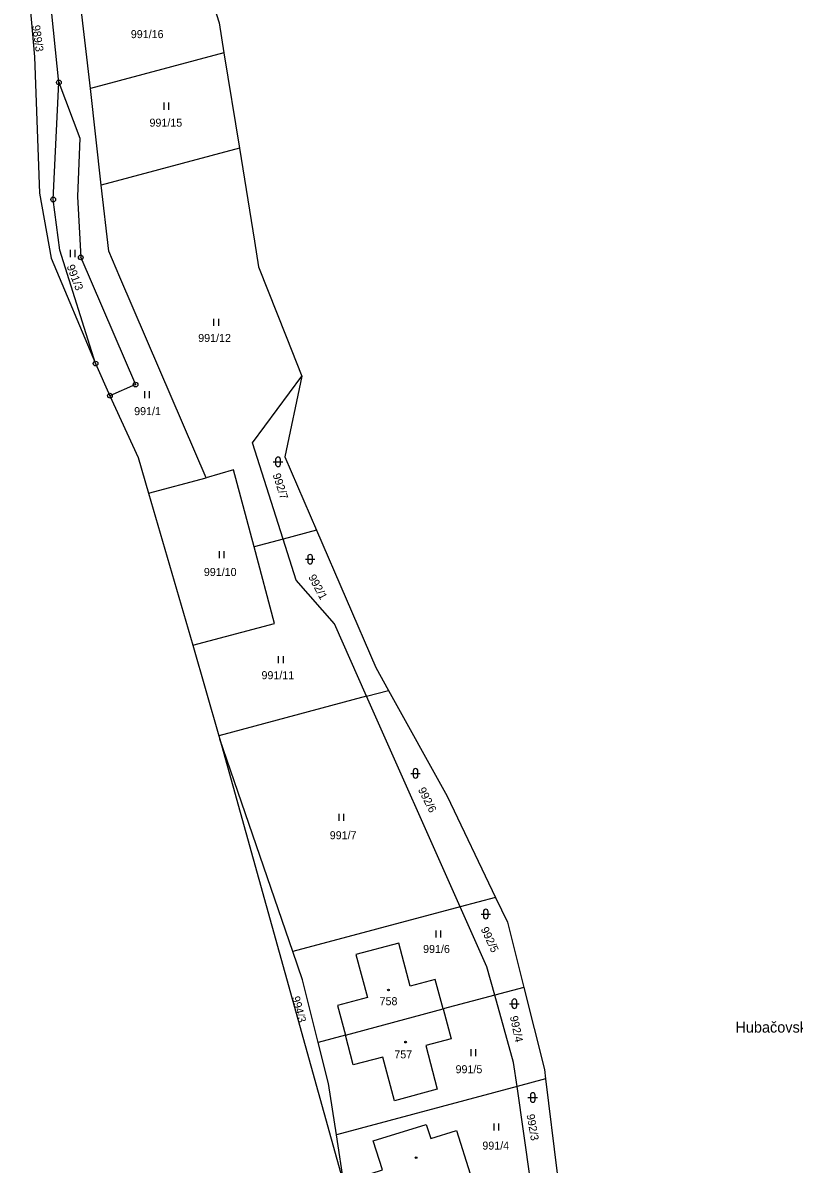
# Model space of a CAD drawing. Extents: x -725728 to -720881, y -1068679 to -1063504.
# Drawn here: x -723965 to -723801.1, y -1064913.6 to -1064671.2 of the extents above; entities that cross this region are included whole.
import ezdxf

# ---------------------------------------------------------------- set-up
doc = ezdxf.new("R2010")
doc.units = 0
for name, color, linetype in [('Hranice parcel', 7, 'Continuous'), ('Parcelní čísla', 7, 'Continuous'), ('Pop  PČ popisy', 7, 'Continuous'), ('Značky bodu BP', 7, 'Continuous'), ('Značky budov', 7, 'Continuous'), ('Značky kultur', 7, 'Continuous')]:
    doc.layers.add(name, color=color, linetype=linetype)

# ---------------------------------------------------------------- blocks, each defined once
blk = doc.blocks.new('4.02_3')
at = {"layer": 'Značky budov'}
blk.add_circle((-0.001, 0), 0.0175, dxfattribs=at)
blk = doc.blocks.new('4.02_4')
at = {"layer": 'Značky budov'}
blk.add_circle((-0.001, 0), 0.0175, dxfattribs=at)
blk = doc.blocks.new('3.16_2')
at = {"layer": 'Značky kultur'}
for p, q in [((-0.1, 0.1), (0.1, 0.1)), ((-0.05, 0.15), (-0.05, 0.05)), ((0.05, 0.05), (0.05, 0.15))]:
    blk.add_line(p, q, dxfattribs=at)
for centre, start, end in [((0, 0.15), 0, 180), ((0, 0.05), 180, 359.9879)]:
    blk.add_arc(centre, 0.05, start, end, dxfattribs=at)
blk = doc.blocks.new('3.16_3')
at = {"layer": 'Značky kultur'}
for p, q in [((-0.1, 0.1), (0.1, 0.1)), ((-0.05, 0.15), (-0.05, 0.05)), ((0.05, 0.05), (0.05, 0.15))]:
    blk.add_line(p, q, dxfattribs=at)
for centre, start, end in [((0, 0.15), 0, 180), ((0, 0.05), 180, 359.9879)]:
    blk.add_arc(centre, 0.05, start, end, dxfattribs=at)
blk = doc.blocks.new('3.06_2')
at = {"layer": 'Značky kultur'}
for p, q in [((-0.051, 0), (-0.051, 0.15)), ((0.049, 0), (0.049, 0.15))]:
    blk.add_line(p, q, dxfattribs=at)
blk = doc.blocks.new('3.06_1')
at = {"layer": 'Značky kultur'}
for p, q in [((-0.051, 0), (-0.051, 0.15)), ((0.049, 0), (0.049, 0.15))]:
    blk.add_line(p, q, dxfattribs=at)
blk = doc.blocks.new('1.05_1')
at = {"layer": 'Značky bodu BP'}
for radius in [0.05, 0.00303]:
    blk.add_circle((0, 0), radius, dxfattribs=at)

msp = doc.modelspace()

# ---------------------------------------------------------------- linework, layer by layer
at = {"layer": 'Hranice parcel'}
for p, q in [((-723950.66, -1064685.15), (-723953.27, -1064662.2)), ((-723957.34, -1064683.83), (-723959.41, -1064663.87)), ((-723922.27, -1064677.55), (-723950.66, -1064685.15)), ((-723922.27, -1064677.55), (-723918.99, -1064697.8)), ((-723948.34, -1064705.65), (-723950.66, -1064685.15)), ((-723918.99, -1064697.8), (-723948.34, -1064705.65)), ((-723949.54, -1064743.54), (-723946.5, -1064750.37)), ((-723938.29, -1064771.08), (-723926.06, -1064767.82)), ((-723938.29, -1064771.08), (-723928.91, -1064803.39)), ((-723902.58, -1064778.96), (-723909.72, -1064780.87)), ((-723909.72, -1064780.87), (-723915.86, -1064782.51)), ((-723928.91, -1064803.39), (-723923.34, -1064822.61)), ((-723891.97, -1064814.22), (-723887.33, -1064812.98)), ((-723891.97, -1064814.22), (-723923.34, -1064822.61)), ((-723872.08, -1064858.96), (-723891.97, -1064814.22)), ((-723923.34, -1064822.61), (-723923.12, -1064823.36)), ((-723907.64, -1064868.47), (-723923.12, -1064823.36)), ((-723923.12, -1064823.36), (-723896.74, -1064918.17)), ((-723864.54, -1064856.95), (-723872.08, -1064858.96)), ((-723872.08, -1064858.96), (-723907.64, -1064868.47)), ((-723858.55, -1064876.05), (-723864.74, -1064877.7)), ((-723864.74, -1064877.7), (-723875.72, -1064880.64)), ((-723896.47, -1064886.19), (-723875.72, -1064880.64)), ((-723896.47, -1064886.19), (-723902.25, -1064887.73)), ((-723853.94, -1064895.51), (-723859.99, -1064897.13)), ((-723853.94, -1064895.51), (-723851.45, -1064915.56)), ((-723859.99, -1064897.13), (-723898.38, -1064907.4)), ((-723857.15, -1064917.08), (-723859.99, -1064897.13)), ((-723896.74, -1064918.17), (-723898.38, -1064907.4))]:
    msp.add_line(p, q, dxfattribs=at)
for points in [[(-723965.01, -1064616.97), (-723964.91, -1064651.08), (-723962.54, -1064678.41), (-723961.5, -1064707.38)], [(-723927.69, -1064657.45), (-723923.3, -1064671.14), (-723922.27, -1064677.55)], [(-723949.54, -1064743.54), (-723957.11, -1064719.49), (-723958.56, -1064708.7), (-723957.34, -1064683.83)], [(-723957.34, -1064683.83), (-723952.9, -1064695.68), (-723953.39, -1064708.08), (-723952.71, -1064721), (-723941.06, -1064748.02), (-723946.5, -1064750.37)], [(-723918.99, -1064697.8), (-723915.79, -1064717.58), (-723914.91, -1064723), (-723909.05, -1064737.78), (-723905.72, -1064746.23)], [(-723926.06, -1064767.82), (-723935.89, -1064744.95), (-723944.37, -1064725.23), (-723946.74, -1064719.7), (-723948.34, -1064705.65)], [(-723961.5, -1064707.38), (-723958.98, -1064721.19), (-723949.54, -1064743.54)], [(-723909.72, -1064780.87), (-723916.23, -1064760.4), (-723905.72, -1064746.23)], [(-723905.72, -1064746.23), (-723909.3, -1064763.34), (-723902.58, -1064778.96)], [(-723946.5, -1064750.37), (-723940.48, -1064763.53), (-723938.29, -1064771.08)], [(-723915.86, -1064782.51), (-723920.23, -1064766.14), (-723926.06, -1064767.82)], [(-723902.58, -1064778.96), (-723890.03, -1064808.12), (-723887.33, -1064812.98)], [(-723891.97, -1064814.22), (-723898.81, -1064798.82), (-723906.95, -1064789.55), (-723909.72, -1064780.87)], [(-723928.91, -1064803.39), (-723911.52, -1064798.74), (-723915.86, -1064782.51)], [(-723887.33, -1064812.98), (-723874.82, -1064835.45), (-723864.54, -1064856.95)], [(-723864.54, -1064856.95), (-723862.04, -1064862.18), (-723858.55, -1064876.05)], [(-723864.74, -1064877.7), (-723866.44, -1064871.67), (-723872.08, -1064858.96)], [(-723875.72, -1064880.64), (-723877.4, -1064874.35), (-723882.69, -1064875.79), (-723885.1, -1064866.63), (-723894.23, -1064869.07), (-723891.8, -1064878.22), (-723898.12, -1064879.92), (-723896.47, -1064886.19)], [(-723902.25, -1064887.73), (-723905.59, -1064874.45), (-723907.64, -1064868.47)], [(-723858.55, -1064876.05), (-723854.18, -1064893.5), (-723853.94, -1064895.51)], [(-723859.99, -1064897.13), (-723860.72, -1064892), (-723864.74, -1064877.7)], [(-723875.72, -1064880.64), (-723874.02, -1064887.01), (-723879.37, -1064888.42), (-723876.94, -1064897.65), (-723886.06, -1064900.12), (-723888.5, -1064890.88), (-723894.82, -1064892.53), (-723896.47, -1064886.19)], [(-723898.38, -1064907.4), (-723900.05, -1064896.46), (-723902.25, -1064887.73)], [(-723872.88, -1064906.47), (-723869.98, -1064915.66), (-723894.09, -1064923.25), (-723896.03, -1064917.22), (-723888.58, -1064914.84), (-723890.55, -1064908.64), (-723879.27, -1064905.17), (-723878.32, -1064908.19), (-723872.88, -1064906.47)]]:
    msp.add_lwpolyline(points, dxfattribs=at)

# ---------------------------------------------------------------- block references
at = {"layer": 'Značky bodu BP', "xscale": 10, "yscale": 10}
for p in [(-723957.34, -1064683.83), (-723958.56, -1064708.7), (-723952.71, -1064721), (-723949.54, -1064743.54), (-723941.06, -1064748.02), (-723946.5, -1064750.37)]:
    msp.add_blockref('1.05_1', p, dxfattribs=at)
at = {"layer": 'Značky budov', "xscale": 10, "yscale": 10}
for name, p in [('4.02_3', (-723887.3, -1064876.6)), ('4.02_4', (-723883.67, -1064887.68)), ('4.02_3', (-723881.42, -1064912.24))]:
    msp.add_blockref(name, p, dxfattribs=at)
at = {"layer": 'Značky kultur', "xscale": 10, "yscale": 10}
for name, p in [('3.06_1', (-723934.48, -1064689.62)), ('3.06_2', (-723954.4, -1064720.92)), ('3.06_1', (-723923.88, -1064735.54)), ('3.06_2', (-723938.6, -1064750.91)), ('3.16_3', (-723910.78, -1064765.42)), ('3.06_2', (-723922.69, -1064784.91)), ('3.16_2', (-723903.96, -1064786.11)), ('3.06_1', (-723910.14, -1064807.22)), ('3.16_2', (-723881.56, -1064831.59)), ('3.06_2', (-723897.25, -1064840.66)), ('3.16_2', (-723866.63, -1064861.47)), ('3.06_1', (-723876.69, -1064865.45)), ('3.16_2', (-723860.56, -1064880.52)), ('3.06_2', (-723869.23, -1064890.68)), ('3.16_2', (-723856.66, -1064900.45)), ('3.06_1', (-723864.36, -1064906.49))]:
    msp.add_blockref(name, p, dxfattribs=at)

# ---------------------------------------------------------------- texts
at = {"layer": 'Parcelní čísla'}
for s, rotation, p in [('989/3', 278, (-723963.05, -1064671.77)), ('991/3', 291, (-723955.72, -1064722.89)), ('992/7', 288, (-723911.95, -1064767.16)), ('992/1', 298, (-723904.4, -1064788.88)), ('992/6', 297, (-723881.09, -1064834.06)), ('992/5', 295, (-723867.74, -1064863.68)), ('994/3', 285, (-723907.86, -1064878.18)), ('992/4', 282, (-723861.52, -1064882.28)), ('992/3', 280, (-723857.98, -1064903.11))]:
    msp.add_text(s, height=1.7, rotation=rotation, dxfattribs=at).set_placement(p)
for s, p in [('991/16', (-723942.06, -1064674.42)), ('991/15', (-723938.09, -1064693.23)), ('991/12', (-723927.74, -1064738.96)), ('991/1', (-723941.35, -1064754.5)), ('991/10', (-723926.54, -1064788.67)), ('991/11', (-723914.29, -1064810.59)), ('991/7', (-723899.79, -1064844.59)), ('991/6', (-723879.95, -1064868.75)), ('758', (-723889.2, -1064879.84)), ('757', (-723886.06, -1064891.13)), ('991/5', (-723873.05, -1064894.29)), ('991/4', (-723867.36, -1064910.51))]:
    msp.add_text(s, height=1.7, dxfattribs=at).set_placement(p)
at = {"layer": 'Pop  PČ popisy'}
msp.add_text('Hubačovský rybník', height=2.3, dxfattribs=at).set_placement((-723813.59, -1064885.66))

doc.saveas('drawing.dxf')
